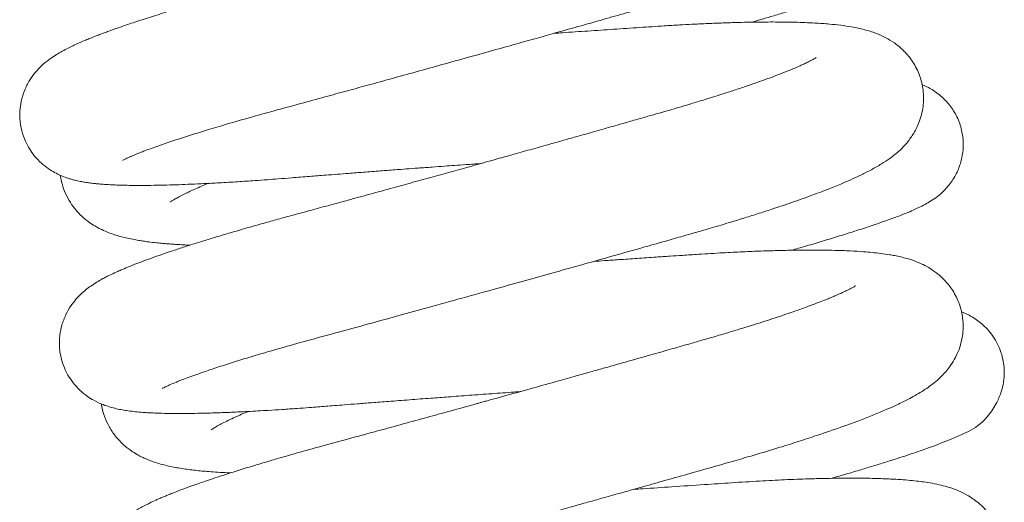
# Model space of a CAD drawing. Header units: inches. Extents: x 0 to 77643, y -44170 to 0.
# Tile 304 of 546: x 75579.27 to 75582.02, y -39652.67 to -39651.32. Entities that reach past the tile are written whole.
import ezdxf

# ---------------------------------------------------------------- set-up
doc = ezdxf.new("R2010")
doc.units = ezdxf.units.IN
doc.header["$MEASUREMENT"] = 0
doc.layers.get('0').update_dxf_attribs({"lineweight": 0})

msp = doc.modelspace()

# ---------------------------------------------------------------- linework, layer by layer
at = {"color": 7, "linetype": 'Continuous'}
for points, knots in [([(75579.55664, -39651.7108), (75579.55667, -39651.71079), (75579.5583, -39651.70982), (75579.56505, -39651.70635), (75579.57519, -39651.70166), (75579.58488, -39651.69748), (75579.59216, -39651.69445), (75579.59969, -39651.69139), (75579.60948, -39651.68751), (75579.62902, -39651.68002), (75579.65997, -39651.66882), (75579.70289, -39651.65428), (75579.74704, -39651.64004), (75579.79449, -39651.62535), (75579.85065, -39651.60859), (75579.91547, -39651.58997), (75579.98792, -39651.56999), (75580.05876, -39651.55079), (75580.1259, -39651.53241), (75580.18669, -39651.51574), (75580.24568, -39651.49952), (75580.30855, -39651.48218), (75580.37666, -39651.46334), (75580.44885, -39651.44332), (75580.52324, -39651.42263), (75580.59456, -39651.40273), (75580.65965, -39651.38452), (75580.71609, -39651.36869), (75580.77163, -39651.35308), (75580.83215, -39651.33603), (75580.89738, -39651.3176), (75580.96255, -39651.29912), (75581.03255, -39651.27925), (75581.11555, -39651.2553), (75581.20034, -39651.2293), (75581.28335, -39651.20234), (75581.35582, -39651.17718), (75581.42408, -39651.15141), (75581.48189, -39651.12719), (75581.52437, -39651.10689), (75581.55605, -39651.08949), (75581.58098, -39651.07395), (75581.60601, -39651.05529), (75581.63147, -39651.0316), (75581.65688, -39650.99762), (75581.67595, -39650.95678), (75581.68505, -39650.90449), (75581.67849, -39650.85295), (75581.65977, -39650.8066), (75581.63056, -39650.76909), (75581.59881, -39650.74305), (75581.56776, -39650.72604), (75581.54375, -39650.71651), (75581.51984, -39650.70916), (75581.49785, -39650.70408), (75581.47533, -39650.69992), (75581.45601, -39650.69717), (75581.44094, -39650.69538), (75581.42971, -39650.6942), (75581.42022, -39650.6933), (75581.40873, -39650.69233), (75581.39468, -39650.69129), (75581.37603, -39650.69014), (75581.35343, -39650.68906), (75581.32685, -39650.68819), (75581.29932, -39650.68764), (75581.27632, -39650.68743), (75581.25501, -39650.68741), (75581.23539, -39650.6875), (75581.20403, -39650.68784), (75581.15882, -39650.6888), (75581.1025, -39650.6907), (75581.04572, -39650.69325), (75580.99414, -39650.69604), (75580.94639, -39650.69895), (75580.89534, -39650.70238), (75580.83793, -39650.70621), (75580.77386, -39650.71057), (75580.71111, -39650.71488), (75580.66956, -39650.71776), (75580.65066, -39650.71907)], [0.9450895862, 0.9450895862, 0.9450895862, 0.9450895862, 0.9451688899, 0.9452554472, 0.9453629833, 0.9454115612, 0.9454517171, 0.9454899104, 0.9455353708, 0.945600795, 0.9457621, 0.9459064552, 0.9460412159, 0.9461663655, 0.9463039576, 0.9464772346, 0.9466317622, 0.9467899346, 0.9469272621, 0.9470424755, 0.9471525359, 0.9472722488, 0.9474041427, 0.9475391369, 0.9476780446, 0.9478202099, 0.9479379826, 0.9480439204, 0.9481398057, 0.9482556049, 0.9483945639, 0.9485251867, 0.9486511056, 0.9488320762, 0.9490647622, 0.9492410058, 0.9494601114, 0.9496699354, 0.9498837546, 0.950086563, 0.9502003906, 0.9503192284, 0.9504407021, 0.9505571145, 0.9506682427, 0.9507725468, 0.9508936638, 0.9509898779, 0.9510942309, 0.9512049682, 0.9513010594, 0.9514049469, 0.9514959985, 0.9515955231, 0.9516848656, 0.9517686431, 0.9518713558, 0.9519224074, 0.9519516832, 0.9519847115, 0.9520259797, 0.952077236, 0.9521333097, 0.9522165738, 0.9522990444, 0.9523816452, 0.9524604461, 0.9524979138, 0.9525503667, 0.9526208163, 0.9527466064, 0.9528884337, 0.9530191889, 0.9531278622, 0.9532216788, 0.9533191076, 0.9534397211, 0.9535639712, 0.9536908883, 0.9537956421, 0.9537956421, 0.9537956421, 0.9537956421]), ([(75581.38263, -39650.7867), (75581.38263, -39650.78669), (75581.38191, -39650.78721), (75581.37965, -39650.7886), (75581.37697, -39650.79018), (75581.37151, -39650.79323), (75581.36462, -39650.79683), (75581.35586, -39650.80119), (75581.34541, -39650.80609), (75581.33518, -39650.81069), (75581.32559, -39650.81487), (75581.3139, -39650.81981), (75581.29513, -39650.82749), (75581.26915, -39650.8376), (75581.23655, -39650.84963), (75581.20303, -39650.86146), (75581.16886, -39650.87307), (75581.13612, -39650.88382), (75581.10616, -39650.89339), (75581.07762, -39650.90232), (75581.04751, -39650.91153), (75581.01286, -39650.92192), (75580.97406, -39650.93327), (75580.93478, -39650.94451), (75580.90169, -39650.95399), (75580.87411, -39650.96188), (75580.84894, -39650.96906), (75580.82283, -39650.9765), (75580.79631, -39650.98404), (75580.77, -39650.99151), (75580.7416, -39650.99956), (75580.70689, -39651.00938), (75580.6547, -39651.02412), (75580.59297, -39651.0415), (75580.53027, -39651.05908), (75580.47916, -39651.07337), (75580.43487, -39651.08572), (75580.39262, -39651.09748), (75580.3503, -39651.10924), (75580.30668, -39651.12132), (75580.26042, -39651.13411), (75580.20643, -39651.149), (75580.14577, -39651.16568), (75580.08385, -39651.18263), (75580.02918, -39651.19755), (75579.98129, -39651.21058), (75579.93711, -39651.22255), (75579.8962, -39651.23362), (75579.86003, -39651.24362), (75579.82675, -39651.25295), (75579.79278, -39651.26263), (75579.75495, -39651.2736), (75579.71107, -39651.28662), (75579.66361, -39651.30113), (75579.61713, -39651.31589), (75579.57672, -39651.32924), (75579.54301, -39651.34084), (75579.51914, -39651.3494), (75579.50262, -39651.35551), (75579.49103, -39651.35989), (75579.47897, -39651.36454), (75579.46638, -39651.36954), (75579.45234, -39651.37529), (75579.43851, -39651.38119), (75579.42635, -39651.38662), (75579.41346, -39651.39263), (75579.39912, -39651.39972), (75579.38427, -39651.40767), (75579.36755, -39651.41764), (75579.3499, -39651.42968), (75579.33173, -39651.44449), (75579.31348, -39651.46356), (75579.29779, -39651.48446), (75579.28368, -39651.51049), (75579.27425, -39651.53826), (75579.26936, -39651.56622), (75579.26869, -39651.59597), (75579.27347, -39651.62717), (75579.28365, -39651.6562), (75579.29581, -39651.67891), (75579.30941, -39651.69791), (75579.32257, -39651.71219), (75579.33688, -39651.72518), (75579.35279, -39651.73688), (75579.37148, -39651.74758), (75579.38798, -39651.75503), (75579.4016, -39651.76001), (75579.4142, -39651.76386), (75579.42421, -39651.76649), (75579.43811, -39651.76957), (75579.4514, -39651.77192), (75579.46417, -39651.77379), (75579.47654, -39651.77528), (75579.48803, -39651.77643), (75579.49952, -39651.77741), (75579.51371, -39651.77841), (75579.53087, -39651.77931), (75579.54815, -39651.77996), (75579.56632, -39651.78042), (75579.58616, -39651.78071), (75579.61224, -39651.7808), (75579.64325, -39651.78052), (75579.67821, -39651.7798), (75579.71327, -39651.77873), (75579.74786, -39651.7774), (75579.78492, -39651.77571), (75579.82802, -39651.77345), (75579.87565, -39651.7706), (75579.921, -39651.76757), (75579.95878, -39651.76486), (75579.99293, -39651.7623), (75580.032, -39651.75919), (75580.07626, -39651.75569), (75580.1191, -39651.75234), (75580.15561, -39651.74951), (75580.19078, -39651.7468), (75580.23074, -39651.74374), (75580.27377, -39651.74048), (75580.31365, -39651.73747), (75580.34886, -39651.73484), (75580.38362, -39651.73226), (75580.41929, -39651.72962), (75580.45302, -39651.72714), (75580.48459, -39651.72484), (75580.51817, -39651.7224), (75580.54255, -39651.72064), (75580.5561, -39651.71967)], [0.0496165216, 0.0496165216, 0.0496165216, 0.0496165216, 0.0496550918, 0.0497218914, 0.0497760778, 0.0498340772, 0.0498815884, 0.0499474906, 0.050017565, 0.0500657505, 0.0501092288, 0.0501569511, 0.0502247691, 0.0503443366, 0.0504497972, 0.0505536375, 0.0506558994, 0.0507456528, 0.050816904, 0.0508885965, 0.0509589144, 0.0510346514, 0.0511309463, 0.051220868, 0.0512915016, 0.0513421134, 0.0513939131, 0.0514473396, 0.0515017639, 0.0515541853, 0.0516047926, 0.0516702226, 0.0517581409, 0.0519081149, 0.052023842, 0.0521137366, 0.0521965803, 0.0522731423, 0.0523515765, 0.0524352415, 0.0525197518, 0.0526143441, 0.0527443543, 0.0528711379, 0.0529797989, 0.0530740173, 0.0531664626, 0.0532580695, 0.0533379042, 0.0534059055, 0.0534831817, 0.0535729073, 0.0536771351, 0.0538115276, 0.0539465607, 0.0540692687, 0.054178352, 0.0542753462, 0.0543188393, 0.0543596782, 0.0544064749, 0.054459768, 0.0545135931, 0.05458179, 0.0546411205, 0.0546849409, 0.0547571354, 0.0548451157, 0.0549232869, 0.0550046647, 0.0550993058, 0.0551645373, 0.0552271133, 0.055295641, 0.0553595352, 0.0554114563, 0.0554681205, 0.05553662, 0.0555983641, 0.0556499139, 0.0556950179, 0.0557388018, 0.0557710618, 0.0558314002, 0.0558831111, 0.0559401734, 0.0559942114, 0.0560311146, 0.0560815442, 0.0561375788, 0.0561949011, 0.0562539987, 0.0563122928, 0.0563585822, 0.0564005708, 0.0564606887, 0.0565347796, 0.0566058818, 0.0566574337, 0.0567331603, 0.0568134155, 0.0569177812, 0.057024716, 0.0571209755, 0.0572099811, 0.0572995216, 0.0574030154, 0.0575243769, 0.0576313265, 0.0577059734, 0.0577695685, 0.0578484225, 0.0579499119, 0.0580395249, 0.0581037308, 0.0581639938, 0.0582431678, 0.0583323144, 0.0584068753, 0.0584659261, 0.0585274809, 0.0585984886, 0.0586615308, 0.0587117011, 0.0587705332, 0.0588442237, 0.0588442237, 0.0588442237, 0.0588442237]), ([(75581.31296, -39651.32489), (75581.31306, -39651.32486), (75581.32324, -39651.32192), (75581.34425, -39651.31582), (75581.37705, -39651.30617), (75581.40961, -39651.29641), (75581.44177, -39651.28659), (75581.47145, -39651.27733), (75581.49919, -39651.26848), (75581.52509, -39651.26001), (75581.54891, -39651.252), (75581.57097, -39651.24435), (75581.59143, -39651.237), (75581.61246, -39651.22913), (75581.63207, -39651.22138), (75581.65172, -39651.21302), (75581.66736, -39651.20576), (75581.68413, -39651.19721), (75581.70264, -39651.18625), (75581.72279, -39651.17174), (75581.74867, -39651.14707), (75581.77367, -39651.10955), (75581.78899, -39651.06329), (75581.79089, -39651.0135), (75581.77938, -39650.96389), (75581.75403, -39650.92021), (75581.71944, -39650.88675), (75581.69328, -39650.87152), (75581.67999, -39650.86552), (75581.67772, -39650.86454)], [0.9536390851, 0.9536390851, 0.9536390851, 0.9536390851, 0.9536398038, 0.9537149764, 0.9537984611, 0.9538977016, 0.953982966, 0.9540771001, 0.9541682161, 0.9542514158, 0.9543429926, 0.9544288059, 0.954510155, 0.9546001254, 0.9547109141, 0.9548021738, 0.954898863, 0.9549757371, 0.9550796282, 0.9551602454, 0.9552473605, 0.9553391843, 0.9554434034, 0.9555328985, 0.9556256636, 0.9557348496, 0.9558241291, 0.9559232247, 0.9559442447, 0.9559442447, 0.9559442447, 0.9559442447]), ([(75579.6671, -39652.34778), (75579.66709, -39652.34778), (75579.66712, -39652.34777), (75579.66965, -39652.34627), (75579.67897, -39652.34169), (75579.69075, -39652.33638), (75579.70603, -39652.32994), (75579.72562, -39652.32224), (75579.74669, -39652.31438), (75579.77184, -39652.30538), (75579.80417, -39652.29431), (75579.84537, -39652.28085), (75579.89048, -39652.26674), (75579.94131, -39652.2514), (75580.00003, -39652.2343), (75580.07336, -39652.21371), (75580.1553, -39652.19156), (75580.23861, -39652.16876), (75580.31918, -39652.14665), (75580.40251, -39652.1237), (75580.49378, -39652.09846), (75580.58634, -39652.07277), (75580.67407, -39652.04833), (75580.7569, -39652.02518), (75580.84094, -39652.00162), (75580.92669, -39651.97749), (75581.00461, -39651.95547), (75581.06928, -39651.93714), (75581.11595, -39651.92386), (75581.15629, -39651.91239), (75581.19868, -39651.90013), (75581.24426, -39651.88657), (75581.28903, -39651.87287), (75581.32991, -39651.86001), (75581.37561, -39651.8452), (75581.42761, -39651.82765), (75581.48057, -39651.80877), (75581.52742, -39651.79095), (75581.56472, -39651.77576), (75581.59424, -39651.76292), (75581.62155, -39651.75022), (75581.64842, -39651.7366), (75581.67419, -39651.72197), (75581.70073, -39651.70443), (75581.72347, -39651.68635), (75581.74573, -39651.66346), (75581.76436, -39651.63851), (75581.78182, -39651.6053), (75581.79349, -39651.56056), (75581.79362, -39651.51642), (75581.7832, -39651.47258), (75581.76401, -39651.43489), (75581.73896, -39651.40442), (75581.71189, -39651.3822), (75581.68522, -39651.36637), (75581.65763, -39651.35436), (75581.62552, -39651.34456), (75581.59464, -39651.33818), (75581.5623, -39651.33342), (75581.52853, -39651.32985), (75581.4868, -39651.32687), (75581.44297, -39651.32517), (75581.40265, -39651.32447), (75581.37361, -39651.32431), (75581.34769, -39651.32441), (75581.32379, -39651.32468), (75581.29811, -39651.32512), (75581.26632, -39651.32589), (75581.22826, -39651.32711), (75581.18689, -39651.32879), (75581.1482, -39651.33064), (75581.10901, -39651.33274), (75581.06093, -39651.33561), (75580.9997, -39651.33972), (75580.92862, -39651.34449), (75580.85668, -39651.3494), (75580.80093, -39651.35325), (75580.76928, -39651.35545), (75580.76132, -39651.356)], [0.9322436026, 0.9322436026, 0.9322436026, 0.9322436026, 0.9322494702, 0.9323570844, 0.9324550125, 0.9325227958, 0.9326273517, 0.9327298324, 0.9328165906, 0.9329004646, 0.9330244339, 0.933156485, 0.9332886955, 0.9334112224, 0.9335596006, 0.9337238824, 0.9339150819, 0.9340873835, 0.9342360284, 0.9343925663, 0.9345699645, 0.9347543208, 0.9349115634, 0.9350601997, 0.9352186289, 0.9353869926, 0.9355533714, 0.9356782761, 0.9357795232, 0.9358440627, 0.9359347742, 0.9360545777, 0.9361501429, 0.9362469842, 0.9363502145, 0.9364957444, 0.9366599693, 0.9368133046, 0.9369409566, 0.9370487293, 0.9371480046, 0.9372681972, 0.93740033, 0.9375100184, 0.9376433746, 0.9377273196, 0.9378086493, 0.9378983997, 0.937998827, 0.9380962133, 0.9381844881, 0.9382737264, 0.9383640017, 0.9384511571, 0.9385320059, 0.9386310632, 0.9387544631, 0.9389049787, 0.9390256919, 0.9391429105, 0.9392869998, 0.939466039, 0.9395605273, 0.9396422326, 0.9397100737, 0.9397700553, 0.9398294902, 0.9399055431, 0.9400051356, 0.9401004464, 0.9401890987, 0.940262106, 0.9403536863, 0.9404925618, 0.9406368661, 0.9407743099, 0.9409060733, 0.9409501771, 0.9409501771, 0.9409501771, 0.9409501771]), ([(75581.49326, -39651.42357), (75581.49335, -39651.4235), (75581.49252, -39651.42408), (75581.49098, -39651.42505), (75581.48724, -39651.42728), (75581.48331, -39651.42946), (75581.47981, -39651.43133), (75581.47501, -39651.43383), (75581.46739, -39651.43764), (75581.45712, -39651.44249), (75581.44668, -39651.4472), (75581.43561, -39651.45204), (75581.42025, -39651.45851), (75581.39886, -39651.46712), (75581.37256, -39651.47719), (75581.34397, -39651.48767), (75581.31329, -39651.49849), (75581.28105, -39651.50945), (75581.24974, -39651.51975), (75581.22085, -39651.52901), (75581.19903, -39651.53586), (75581.18087, -39651.54148), (75581.16232, -39651.54716), (75581.13749, -39651.55464), (75581.11066, -39651.56259), (75581.08266, -39651.57074), (75581.05447, -39651.57882), (75581.02269, -39651.58794), (75580.98776, -39651.59793), (75580.94691, -39651.60958), (75580.90041, -39651.62281), (75580.85476, -39651.63576), (75580.81449, -39651.64715), (75580.77759, -39651.65757), (75580.73604, -39651.66928), (75580.68821, -39651.68272), (75580.63887, -39651.69655), (75580.58655, -39651.71118), (75580.53319, -39651.72606), (75580.47732, -39651.7416), (75580.42254, -39651.75679), (75580.36727, -39651.77207), (75580.30816, -39651.78836), (75580.24761, -39651.805), (75580.18781, -39651.82137), (75580.1325, -39651.83645), (75580.08258, -39651.85003), (75580.03858, -39651.86192), (75579.99838, -39651.87285), (75579.95786, -39651.88409), (75579.91371, -39651.89656), (75579.86916, -39651.90945), (75579.82813, -39651.92162), (75579.79069, -39651.933), (75579.75552, -39651.94396), (75579.72125, -39651.95495), (75579.68873, -39651.9657), (75579.65812, -39651.97618), (75579.62929, -39651.98644), (75579.60149, -39651.99678), (75579.577, -39652.00638), (75579.55761, -39652.01444), (75579.54066, -39652.02182), (75579.52577, -39652.02869), (75579.51165, -39652.03568), (75579.49845, -39652.04264), (75579.484, -39652.05092), (75579.4687, -39652.06081), (75579.45593, -39652.07033), (75579.44534, -39652.07926), (75579.43635, -39652.08764), (75579.42532, -39652.09924), (75579.41107, -39652.11741), (75579.39721, -39652.1411), (75579.38643, -39652.16884), (75579.38127, -39652.19389), (75579.37961, -39652.21402), (75579.37975, -39652.23159), (75579.38209, -39652.25266), (75579.38745, -39652.27453), (75579.39519, -39652.2944), (75579.40486, -39652.31323), (75579.41831, -39652.33316), (75579.43684, -39652.35334), (75579.45699, -39652.36959), (75579.4793, -39652.38336), (75579.50081, -39652.39313), (75579.52247, -39652.40029), (75579.53764, -39652.40419), (75579.55634, -39652.40799), (75579.57318, -39652.41056), (75579.59186, -39652.4128), (75579.61114, -39652.41448), (75579.63141, -39652.41577), (75579.65355, -39652.41676), (75579.6801, -39652.41747), (75579.71021, -39652.41775), (75579.7419, -39652.4176), (75579.77727, -39652.41703), (75579.81651, -39652.41594), (75579.86032, -39652.41428), (75579.90845, -39652.41202), (75579.95605, -39652.40938), (75580.00232, -39652.40647), (75580.04061, -39652.40387), (75580.07417, -39652.40144), (75580.10091, -39652.39941), (75580.12438, -39652.39757), (75580.14902, -39652.39561), (75580.1785, -39652.39328), (75580.21294, -39652.39058), (75580.25382, -39652.3874), (75580.30213, -39652.38367), (75580.35733, -39652.37945), (75580.41337, -39652.37522), (75580.46919, -39652.37104), (75580.52588, -39652.36684), (75580.58691, -39652.36237), (75580.63434, -39652.35893), (75580.66085, -39652.35702), (75580.66661, -39652.3566)], [0.0625108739, 0.0625108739, 0.0625108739, 0.0625108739, 0.0625446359, 0.062587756, 0.0626508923, 0.0626916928, 0.0627164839, 0.0627451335, 0.0628080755, 0.0628794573, 0.0629301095, 0.0629742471, 0.0630404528, 0.063137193, 0.0632329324, 0.0633268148, 0.0634230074, 0.063516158, 0.0636045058, 0.0636787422, 0.0637408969, 0.0637686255, 0.0638123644, 0.0638747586, 0.0639438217, 0.0639967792, 0.0640628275, 0.0641289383, 0.0642010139, 0.06428285, 0.064381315, 0.0644829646, 0.0645544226, 0.0646175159, 0.0646972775, 0.0647936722, 0.0648904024, 0.0649768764, 0.0650888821, 0.0651907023, 0.0652913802, 0.0653982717, 0.0655046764, 0.0656302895, 0.065749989, 0.0658585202, 0.065964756, 0.0660587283, 0.0661371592, 0.0662252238, 0.0663278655, 0.0664399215, 0.066543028, 0.0666339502, 0.06673134, 0.0668299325, 0.0669285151, 0.0670271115, 0.0671257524, 0.0672260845, 0.0673343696, 0.0674187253, 0.0674748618, 0.0675641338, 0.0676262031, 0.0676848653, 0.0677618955, 0.0678416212, 0.0679092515, 0.0679408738, 0.0679798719, 0.068024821, 0.0680825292, 0.0681457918, 0.0682142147, 0.068270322, 0.0683023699, 0.0683354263, 0.068375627, 0.0684280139, 0.068469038, 0.0685029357, 0.0685562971, 0.0686171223, 0.0686790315, 0.0687344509, 0.0688184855, 0.0688906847, 0.0689672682, 0.0690375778, 0.0691096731, 0.0691938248, 0.0692854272, 0.0693586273, 0.0694414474, 0.0695444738, 0.0696507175, 0.0697495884, 0.0698482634, 0.0699699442, 0.0700820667, 0.0701974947, 0.0703333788, 0.0704221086, 0.0705144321, 0.0705876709, 0.0706388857, 0.0706839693, 0.0707346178, 0.070791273, 0.0708638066, 0.0709414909, 0.0710331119, 0.0711444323, 0.0712561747, 0.0713473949, 0.0714538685, 0.0715676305, 0.0716804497, 0.0717117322, 0.0717117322, 0.0717117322, 0.0717117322]), ([(75581.42431, -39651.96184), (75581.42592, -39651.96137), (75581.43407, -39651.95902), (75581.45007, -39651.95438), (75581.48065, -39651.94544), (75581.51989, -39651.93375), (75581.56453, -39651.9201), (75581.60832, -39651.9063), (75581.64607, -39651.89394), (75581.67674, -39651.88345), (75581.70024, -39651.8751), (75581.72239, -39651.86692), (75581.74393, -39651.85848), (75581.76285, -39651.85052), (75581.7803, -39651.84253), (75581.7961, -39651.83457), (75581.8132, -39651.82463), (75581.82991, -39651.8133), (75581.85151, -39651.79485), (75581.87318, -39651.76936), (75581.89082, -39651.73712), (75581.9019, -39651.70133), (75581.90532, -39651.66399), (75581.90043, -39651.62535), (75581.88769, -39651.58912), (75581.86781, -39651.55742), (75581.84226, -39651.53032), (75581.81415, -39651.51073), (75581.79619, -39651.50225), (75581.78822, -39651.49904), (75581.78781, -39651.49888)], [0.9407923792, 0.9407923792, 0.9407923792, 0.9407923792, 0.9408043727, 0.9408530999, 0.9409131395, 0.941040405, 0.9411705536, 0.9413011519, 0.9414507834, 0.9415613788, 0.9416479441, 0.9417399, 0.9418557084, 0.9419572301, 0.9420400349, 0.9421358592, 0.9422195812, 0.942299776, 0.9423673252, 0.9424473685, 0.9425244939, 0.9425925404, 0.9426707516, 0.9427399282, 0.9428168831, 0.9428924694, 0.9429588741, 0.9430457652, 0.9431161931, 0.943119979, 0.943119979, 0.943119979, 0.943119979]), ([(75579.38227, -39651.75253), (75579.38307, -39651.75824), (75579.38772, -39651.78295), (75579.4008, -39651.81508), (75579.42143, -39651.84486), (75579.43628, -39651.86133), (75579.45067, -39651.87427), (75579.46387, -39651.88443), (75579.47682, -39651.89285), (75579.48865, -39651.89949), (75579.50128, -39651.90585), (75579.51645, -39651.91235), (75579.53347, -39651.91839), (75579.54979, -39651.92326), (75579.56636, -39651.92747), (75579.58404, -39651.93125), (75579.59963, -39651.93406), (75579.6148, -39651.93644), (75579.63106, -39651.93869), (75579.64911, -39651.9408), (75579.66631, -39651.94249), (75579.67981, -39651.94365), (75579.69151, -39651.94454), (75579.70346, -39651.94537), (75579.71827, -39651.94627), (75579.73209, -39651.94697), (75579.74172, -39651.94739), (75579.74457, -39651.94751)], [0.0512004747, 0.0512004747, 0.0512004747, 0.0512004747, 0.051237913, 0.0513634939, 0.0514226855, 0.0514815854, 0.0515227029, 0.0515624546, 0.0516183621, 0.0516521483, 0.0516876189, 0.0517545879, 0.0518225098, 0.051884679, 0.0519475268, 0.0520193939, 0.0520889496, 0.0521331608, 0.0521909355, 0.0522688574, 0.0523266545, 0.0523672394, 0.0524034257, 0.0524411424, 0.0524815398, 0.0525418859, 0.0525669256, 0.0525669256, 0.0525669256, 0.0525669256]), ([(75579.69003, -39651.82702), (75579.68977, -39651.82716), (75579.68939, -39651.82726), (75579.69336, -39651.82455), (75579.70104, -39651.81975), (75579.71201, -39651.81354), (75579.72335, -39651.80762), (75579.73456, -39651.80206), (75579.74635, -39651.79643), (75579.76206, -39651.78926), (75579.77913, -39651.78184), (75579.79053, -39651.77706), (75579.79521, -39651.77513)], [0.94969003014, 0.94969003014, 0.94969003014, 0.94969003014, 0.94972138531, 0.94981139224, 0.94989621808, 0.94997950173, 0.95006545, 0.9501049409, 0.95016178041, 0.9502389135, 0.95031624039, 0.95036762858, 0.95036762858, 0.95036762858, 0.95036762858]), ([(75579.77774, -39652.98465), (75579.77775, -39652.98465), (75579.77816, -39652.98441), (75579.7805, -39652.98311), (75579.78541, -39652.98062), (75579.79254, -39652.97724), (75579.80057, -39652.97366), (75579.80818, -39652.97042), (75579.81437, -39652.96786), (75579.8212, -39652.96509), (75579.83092, -39652.96124), (75579.84351, -39652.95642), (75579.85791, -39652.9511), (75579.8755, -39652.94477), (75579.89831, -39652.93682), (75579.92941, -39652.9264), (75579.96563, -39652.91473), (75580.00499, -39652.90248), (75580.04648, -39652.88997), (75580.08789, -39652.87783), (75580.12709, -39652.86662), (75580.16693, -39652.85544), (75580.21041, -39652.84351), (75580.26004, -39652.83004), (75580.31615, -39652.81472), (75580.37404, -39652.79887), (75580.43329, -39652.7826), (75580.48543, -39652.76824), (75580.53093, -39652.75568), (75580.56912, -39652.74513), (75580.60678, -39652.7347), (75580.65063, -39652.72254), (75580.70058, -39652.70867), (75580.75387, -39652.69383), (75580.80376, -39652.67991), (75580.84726, -39652.66776), (75580.88251, -39652.65789), (75580.91171, -39652.6497), (75580.93729, -39652.64252), (75580.96775, -39652.63397), (75581.01022, -39652.62202), (75581.06808, -39652.60571), (75581.13159, -39652.58776), (75581.19411, -39652.57001), (75581.25123, -39652.55379), (75581.30375, -39652.53868), (75581.35244, -39652.52421), (75581.40071, -39652.50948), (75581.45062, -39652.49373), (75581.49916, -39652.4778), (75581.54074, -39652.4636), (75581.58021, -39652.44958), (75581.61679, -39652.43602), (75581.65446, -39652.42127), (75581.68615, -39652.40805), (75581.71191, -39652.39659), (75581.73414, -39652.38609), (75581.75416, -39652.37596), (75581.77456, -39652.36474), (75581.79267, -39652.35375), (75581.81034, -39652.34172), (75581.82736, -39652.32857), (75581.84742, -39652.31024), (75581.87104, -39652.28248), (75581.89334, -39652.24156), (75581.90522, -39652.19054), (75581.90282, -39652.14453), (75581.89112, -39652.10372), (75581.87364, -39652.07085), (75581.85097, -39652.04333), (75581.82876, -39652.02397), (75581.80595, -39652.00904), (75581.78551, -39651.99865), (75581.76522, -39651.9906), (75581.74651, -39651.98471), (75581.72949, -39651.98032), (75581.71338, -39651.9769), (75581.69503, -39651.97361), (75581.67428, -39651.97061), (75581.6499, -39651.9679), (75581.62192, -39651.9655), (75581.588, -39651.96343), (75581.54796, -39651.96198), (75581.5085, -39651.96133), (75581.47206, -39651.96124), (75581.43414, -39651.96157), (75581.39075, -39651.96241), (75581.3411, -39651.96393), (75581.28786, -39651.96612), (75581.22954, -39651.96906), (75581.17311, -39651.97244), (75581.12359, -39651.97577), (75581.08399, -39651.97841), (75581.04199, -39651.98124), (75580.99426, -39651.98449), (75580.94622, -39651.98778), (75580.90554, -39651.9906), (75580.88196, -39651.99223), (75580.87171, -39651.99295)], [0.9193749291, 0.9193749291, 0.9193749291, 0.9193749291, 0.9194083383, 0.9194743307, 0.9195336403, 0.9195982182, 0.9196682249, 0.9197110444, 0.9197424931, 0.9197756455, 0.9198229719, 0.9198901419, 0.9199533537, 0.920004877, 0.9200964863, 0.9202042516, 0.9203156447, 0.9204281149, 0.9205378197, 0.9206441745, 0.9207376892, 0.9208187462, 0.9209185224, 0.9210260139, 0.9211368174, 0.9212670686, 0.9213759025, 0.9214869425, 0.9215697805, 0.9216366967, 0.9217042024, 0.9217831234, 0.9218834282, 0.9219840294, 0.9220811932, 0.9221625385, 0.922228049, 0.9222797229, 0.9223276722, 0.922373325, 0.9224534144, 0.9225716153, 0.922709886, 0.9228306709, 0.9229531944, 0.9230686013, 0.9231710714, 0.9232782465, 0.923403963, 0.9235337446, 0.9236508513, 0.9237444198, 0.9238696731, 0.9239908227, 0.9241165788, 0.9242108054, 0.9242896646, 0.924387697, 0.9244730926, 0.9245675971, 0.9246441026, 0.9247271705, 0.9248107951, 0.9249186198, 0.9250384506, 0.925149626, 0.9252534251, 0.9253224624, 0.9254125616, 0.9254875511, 0.9255660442, 0.9256299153, 0.9257039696, 0.9257864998, 0.9258558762, 0.925927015, 0.9259952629, 0.9260529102, 0.9261529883, 0.926245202, 0.926330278, 0.926458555, 0.9265916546, 0.9267081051, 0.9268050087, 0.9268945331, 0.927008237, 0.9271323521, 0.9272504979, 0.9273722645, 0.9275147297, 0.9276062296, 0.9276748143, 0.9277522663, 0.9278540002, 0.9279510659, 0.9280253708, 0.928082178, 0.928082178, 0.928082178, 0.928082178]), ([(75581.60339, -39652.06079), (75581.6034, -39652.06079), (75581.60323, -39652.06088), (75581.60032, -39652.06276), (75581.59503, -39652.06578), (75581.5881, -39652.06946), (75581.5802, -39652.07347), (75581.56993, -39652.07838), (75581.55931, -39652.08321), (75581.54957, -39652.08749), (75581.53905, -39652.09198), (75581.52505, -39652.09777), (75581.50689, -39652.10501), (75581.48577, -39652.1131), (75581.46393, -39652.12117), (75581.4322, -39652.13255), (75581.38798, -39652.14771), (75581.32861, -39652.16696), (75581.27419, -39652.18376), (75581.22596, -39652.19816), (75581.18222, -39652.21085), (75581.13513, -39652.22433), (75581.08469, -39652.23875), (75581.03036, -39652.25423), (75580.97707, -39652.26936), (75580.93122, -39652.28234), (75580.89363, -39652.29295), (75580.85714, -39652.30324), (75580.81378, -39652.31544), (75580.75908, -39652.33078), (75580.6922, -39652.34949), (75580.63499, -39652.36543), (75580.59425, -39652.37676), (75580.57514, -39652.38206), (75580.56267, -39652.38552), (75580.55387, -39652.38796), (75580.5423, -39652.39117), (75580.50814, -39652.40062), (75580.45617, -39652.41498), (75580.38874, -39652.43354), (75580.32424, -39652.45123), (75580.25501, -39652.47013), (75580.18076, -39652.49033), (75580.10578, -39652.51056), (75580.04554, -39652.52743), (75580.00002, -39652.54049), (75579.96173, -39652.55168), (75579.91969, -39652.56427), (75579.8761, -39652.57771), (75579.83839, -39652.58974), (75579.80841, -39652.5996), (75579.78604, -39652.60716), (75579.76807, -39652.61337), (75579.75212, -39652.61901), (75579.73502, -39652.62517), (75579.7162, -39652.63217), (75579.69762, -39652.63935), (75579.68248, -39652.64543), (75579.67075, -39652.6503), (75579.6601, -39652.65486), (75579.64696, -39652.66068), (75579.63533, -39652.66612), (75579.62562, -39652.67092), (75579.61927, -39652.67417), (75579.61396, -39652.67696), (75579.60792, -39652.68024), (75579.60091, -39652.68422), (75579.59131, -39652.68995), (75579.57955, -39652.69759), (75579.56687, -39652.70692), (75579.55354, -39652.71814), (75579.54037, -39652.73097), (75579.52519, -39652.74935), (75579.51079, -39652.7722), (75579.49923, -39652.79855), (75579.49271, -39652.82485), (75579.49037, -39652.84621), (75579.49009, -39652.86412), (75579.4919, -39652.88523), (75579.49683, -39652.90774), (75579.50448, -39652.92858), (75579.51286, -39652.94544), (75579.52213, -39652.96036), (75579.53384, -39652.97566), (75579.54695, -39652.9894), (75579.56128, -39653.00156), (75579.57448, -39653.01087), (75579.59158, -39653.02107), (75579.61505, -39653.03166), (75579.63777, -39653.03863), (75579.6599, -39653.04371), (75579.68189, -39653.04734), (75579.70778, -39653.05034), (75579.73765, -39653.05258), (75579.77075, -39653.05398), (75579.80459, -39653.05461), (75579.83957, -39653.05467), (75579.87898, -39653.05417), (75579.92404, -39653.053), (75579.97215, -39653.05117), (75580.01625, -39653.04907), (75580.05734, -39653.04683), (75580.09509, -39653.04455), (75580.13106, -39653.04219), (75580.16238, -39653.04), (75580.19024, -39653.03796), (75580.22574, -39653.03526), (75580.27325, -39653.03144), (75580.33534, -39653.02658), (75580.40731, -39653.02101), (75580.47768, -39653.01564), (75580.53922, -39653.01101), (75580.5892, -39653.00727), (75580.63629, -39653.00379), (75580.68484, -39653.00023), (75580.732, -39652.99679), (75580.76303, -39652.99455), (75580.77721, -39652.99353)], [0.0753856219, 0.0753856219, 0.0753856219, 0.0753856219, 0.075410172, 0.0754750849, 0.0755554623, 0.0755994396, 0.0756567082, 0.0757318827, 0.075788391, 0.0758309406, 0.0758761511, 0.075934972, 0.0760109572, 0.076091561, 0.0761664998, 0.0762320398, 0.076393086, 0.076554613, 0.0767025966, 0.0767914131, 0.0768911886, 0.0769950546, 0.07709555, 0.0772076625, 0.0773275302, 0.0774141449, 0.0774770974, 0.0775461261, 0.0776245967, 0.0777252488, 0.0778567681, 0.0780019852, 0.0780469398, 0.0780863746, 0.0781097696, 0.0781174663, 0.0781359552, 0.0781751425, 0.0783108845, 0.0784316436, 0.0785640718, 0.0786889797, 0.0788464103, 0.0790220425, 0.0791706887, 0.0792522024, 0.0793420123, 0.0794489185, 0.0795707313, 0.0796906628, 0.0797699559, 0.079841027, 0.0799015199, 0.0799477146, 0.0800007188, 0.0800793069, 0.0801598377, 0.0802185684, 0.0802664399, 0.0803101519, 0.0803596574, 0.0804451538, 0.0804793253, 0.0805010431, 0.0805290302, 0.0805618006, 0.0805969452, 0.0806345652, 0.0807046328, 0.0807685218, 0.0808136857, 0.0808786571, 0.0809374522, 0.0809943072, 0.0810635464, 0.0811257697, 0.0811601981, 0.0811934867, 0.0812328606, 0.0812861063, 0.081329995, 0.0813652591, 0.0813999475, 0.0814376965, 0.0814857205, 0.081525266, 0.0815637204, 0.0816037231, 0.0816856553, 0.0817858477, 0.0818658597, 0.0819712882, 0.0820789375, 0.0822105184, 0.0823472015, 0.0824635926, 0.0825712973, 0.0826932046, 0.0828264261, 0.082956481, 0.0830768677, 0.0831581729, 0.083251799, 0.08333923, 0.0833999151, 0.083456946, 0.083518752, 0.0836250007, 0.0837512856, 0.0838923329, 0.0840452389, 0.0841513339, 0.0842361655, 0.0843216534, 0.084409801, 0.0845013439, 0.0845784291, 0.0845784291, 0.0845784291, 0.0845784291]), ([(75581.53566, -39652.59878), (75581.54749, -39652.59538), (75581.5742, -39652.58764), (75581.61204, -39652.57647), (75581.64878, -39652.5654), (75581.68204, -39652.55518), (75581.71255, -39652.54557), (75581.74021, -39652.53665), (75581.76566, -39652.52821), (75581.82502, -39652.50802), (75581.88162, -39652.4841), (75581.97005, -39652.44659), (75582.00854, -39652.36356), (75582.01596, -39652.33545), (75582.01927, -39652.306), (75582.01704, -39652.27531), (75582.01004, -39652.24732), (75581.99681, -39652.21513), (75581.97381, -39652.18219), (75581.93987, -39652.15341), (75581.91495, -39652.14014), (75581.90157, -39652.1347), (75581.89825, -39652.13344)], [0.9279598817, 0.9279598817, 0.9279598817, 0.9279598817, 0.9280474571, 0.9281616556, 0.9282591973, 0.9283542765, 0.9284547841, 0.9285440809, 0.9286293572, 0.9287242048, 0.9292115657, 0.9296427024, 0.9297100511, 0.9297556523, 0.9298149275, 0.9298814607, 0.9299332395, 0.9299813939, 0.9300842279, 0.9301686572, 0.9302610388, 0.9302927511, 0.9302927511, 0.9302927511, 0.9302927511]), ([(75579.49695, -39652.39092), (75579.49716, -39652.39229), (75579.49884, -39652.4024), (75579.504, -39652.42288), (75579.51469, -39652.44858), (75579.53071, -39652.47456), (75579.54612, -39652.49271), (75579.55887, -39652.50498), (75579.56978, -39652.51411), (75579.58166, -39652.52288), (75579.595, -39652.53124), (75579.60815, -39652.53828), (75579.62084, -39652.54425), (75579.63468, -39652.54985), (75579.65632, -39652.55737), (75579.6851, -39652.56491), (75579.721, -39652.57156), (75579.75811, -39652.57648), (75579.79984, -39652.5804), (75579.83366, -39652.58249), (75579.85484, -39652.58343), (75579.85795, -39652.58356)], [0.0640770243, 0.0640770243, 0.0640770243, 0.0640770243, 0.0640859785, 0.0641432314, 0.0642111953, 0.0642773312, 0.0643376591, 0.0643773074, 0.0644069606, 0.0644461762, 0.0645010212, 0.0645408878, 0.0645863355, 0.0646411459, 0.0646968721, 0.0648411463, 0.0649813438, 0.0651187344, 0.0652475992, 0.0654084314, 0.065435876, 0.065435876, 0.065435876, 0.065435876]), ([(75579.80367, -39652.46351), (75579.80368, -39652.4635), (75579.80383, -39652.46339), (75579.80608, -39652.46169), (75579.81435, -39652.4564), (75579.82722, -39652.44914), (75579.84288, -39652.44104), (75579.86021, -39652.43271), (75579.8788, -39652.42428), (75579.89475, -39652.41739), (75579.90442, -39652.41334), (75579.90759, -39652.41203)], [0.93684597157, 0.93684597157, 0.93684597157, 0.93684597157, 0.93685716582, 0.93694303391, 0.93705022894, 0.9371503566, 0.93724029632, 0.9373312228, 0.93741096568, 0.9374855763, 0.93752089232, 0.93752089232, 0.93752089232, 0.93752089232]), ([(75579.89884, -39653.61039), (75579.89568, -39653.6144), (75579.88046, -39653.63523), (75579.95847, -39653.58972), (75580.0355, -39653.5649), (75580.07199, -39653.55295), (75580.11198, -39653.5405), (75580.15842, -39653.52647), (75580.20758, -39653.51209), (75580.25712, -39653.49804), (75580.30111, -39653.48585), (75580.34197, -39653.47476), (75580.49408, -39653.43332), (75580.66793, -39653.38543), (75580.84257, -39653.33685), (75580.89187, -39653.32311), (75580.93826, -39653.31016), (75580.97833, -39653.29895), (75581.01657, -39653.28823), (75581.05621, -39653.27711), (75581.10629, -39653.26303), (75581.17182, -39653.24457), (75581.25098, -39653.22219), (75581.33024, -39653.19968), (75581.40723, -39653.17776), (75581.4772, -39653.15693), (75581.54069, -39653.13721), (75581.58784, -39653.12196), (75581.62519, -39653.10946), (75581.65523, -39653.09912), (75581.68429, -39653.08881), (75581.71264, -39653.07842), (75581.74115, -39653.06759), (75581.76956, -39653.0563), (75581.79326, -39653.04639), (75581.81167, -39653.03833), (75581.82627, -39653.03171), (75581.84208, -39653.02425), (75581.85947, -39653.01558), (75581.87823, -39653.00556), (75581.89824, -39652.99385), (75581.91791, -39652.98093), (75581.9391, -39652.96458), (75581.9595, -39652.94577), (75581.98417, -39652.9155), (75582.00413, -39652.87662), (75582.01524, -39652.82958), (75582.01383, -39652.78073), (75581.99951, -39652.73352), (75581.973, -39652.6918), (75581.94461, -39652.66416), (75581.91047, -39652.64211), (75581.88216, -39652.62963), (75581.85546, -39652.62097), (75581.82953, -39652.61483), (75581.80652, -39652.61066), (75581.78372, -39652.60745), (75581.76141, -39652.60493), (75581.73841, -39652.60293), (75581.71618, -39652.60143), (75581.69542, -39652.60034), (75581.67136, -39652.59937), (75581.63225, -39652.59834), (75581.57993, -39652.59803), (75581.522, -39652.59886), (75581.46556, -39652.60037), (75581.40583, -39652.60267), (75581.33392, -39652.60628), (75581.25899, -39652.61099), (75581.17721, -39652.61651), (75581.09447, -39652.62212), (75581.02756, -39652.62673), (75580.99143, -39652.62924), (75580.98244, -39652.62987)], [0.9065676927, 0.9065676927, 0.9065676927, 0.9065676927, 0.9066628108, 0.9072491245, 0.9073536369, 0.9074582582, 0.9075856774, 0.9076955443, 0.9078272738, 0.9079520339, 0.9080434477, 0.9081233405, 0.908218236, 0.9090091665, 0.9090915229, 0.9091962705, 0.9092847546, 0.9093514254, 0.9094215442, 0.9095006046, 0.9095764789, 0.9097081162, 0.9098802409, 0.9100463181, 0.9101950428, 0.9103725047, 0.9105153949, 0.9106466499, 0.9107274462, 0.9108108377, 0.9108942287, 0.9109778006, 0.9110668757, 0.9111652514, 0.9112644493, 0.9113226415, 0.9113744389, 0.9114372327, 0.9115144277, 0.9115979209, 0.9116909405, 0.9117942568, 0.9118830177, 0.9119847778, 0.912090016, 0.9121998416, 0.9122983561, 0.912401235, 0.9125019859, 0.912602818, 0.9127123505, 0.9128104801, 0.9129051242, 0.9130253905, 0.9131214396, 0.9132292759, 0.9133080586, 0.9133920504, 0.913487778, 0.9135569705, 0.9136232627, 0.9136949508, 0.9137869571, 0.913980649, 0.9141316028, 0.9142374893, 0.9143923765, 0.9145449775, 0.9147083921, 0.9148607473, 0.9150368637, 0.9151877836, 0.9152376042, 0.9152376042, 0.9152376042, 0.9152376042])]:
    msp.add_open_spline(points, degree=3, knots=knots, dxfattribs=at)

doc.saveas('drawing.dxf')
